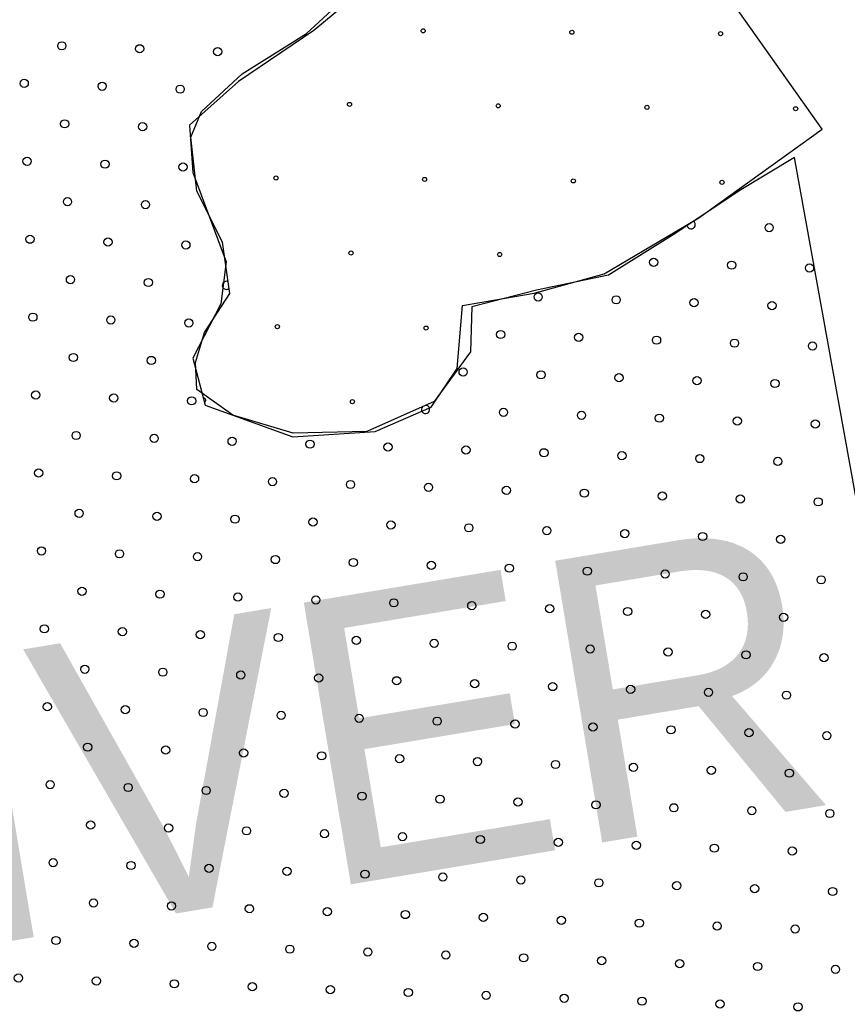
# Model space of a CAD drawing. Extents: x 1612280 to 1883141, y 560852 to 780851.
# Drawn here: x 1792645 to 1794784, y 696918 to 699491 of the extents above; entities that cross this region are included whole.
import ezdxf

# ---------------------------------------------------------------- set-up
doc = ezdxf.new("R2010")
doc.units = 0
for name, color, linetype in [('DESIGN - DRAINAGE - Bridges', 7, 'Continuous'), ('DESIGN - EROSION CONTROL - Devices', 7, 'Continuous'), ('DESIGN - SCRATCH - User 1', 7, 'Continuous'), ('DESIGN - TRAFFIC CONTROL PERMANENT - Pavement Marking Text', 7, 'Continuous')]:
    doc.layers.add(name, color=color, linetype=linetype)

msp = doc.modelspace()

# ---------------------------------------------------------------- linework, layer by layer
at = {"layer": 'DESIGN - EROSION CONTROL - Devices'}
for centre in [(1793688, 699462.2), (1793688, 699462.2), (1794072.6, 699458.5), (1794072.6, 699458.5), (1794457.1, 699454.8), (1794457.1, 699454.8), (1793497.6, 699271.8), (1793497.6, 699271.8), (1793882.1, 699268.1), (1793882.1, 699268.1), (1794266.7, 699264.3), (1794266.7, 699264.3), (1794651.3, 699260.6), (1794651.3, 699260.6), (1793307.2, 699081.4), (1793307.2, 699081.4), (1793691.7, 699077.7), (1793691.7, 699077.7), (1794076.3, 699073.9), (1794076.3, 699073.9), (1794460.8, 699070.2), (1794460.8, 699070.2), (1793501.3, 698887.3), (1793501.3, 698887.3), (1793885.9, 698883.5), (1793885.9, 698883.5), (1793310.9, 698696.8), (1793310.9, 698696.8), (1793695.5, 698693.1), (1793695.5, 698693.1), (1793505.1, 698502.7), (1793505.1, 698502.7)]:
    msp.add_circle(centre, 5.28, dxfattribs=at)
msp.add_arc((1793120.5, 698506.4), 5.28, 288.6181, 100.428, dxfattribs=at)
at = {"layer": 'DESIGN - SCRATCH - User 1'}
for points in [[(1794719.7, 699207.7), (1793957.5, 700286.1)], [(1794719.7, 699207.7), (1793957.5, 700286.1)], [(1794648, 699134.1), (1794509.3, 699051.2), (1794334.5, 698934.6), (1794167.4, 698829.6), (1793980.9, 698790.8), (1793813.9, 698748), (1793810, 698631.4), (1793716.8, 698503.1), (1793541.9, 698425.3), (1793351.6, 698421.5), (1793196.2, 698468.1), (1793102.9, 698534.2), (1793099, 698604.2), (1793122.4, 698681.9), (1793188.4, 698783), (1793169, 698915.2), (1793102.9, 699047.4), (1793087.4, 699187.3), (1793114.6, 699253.4), (1793219.5, 699350.6), (1793386.5, 699455.5), (1793538.1, 699595.5)], [(1794648, 699134.1), (1794509.3, 699051.2), (1794334.5, 698934.6), (1794167.4, 698829.6), (1793980.9, 698790.8), (1793813.9, 698748), (1793810, 698631.4), (1793716.8, 698503.1), (1793541.9, 698425.3), (1793351.6, 698421.5), (1793196.2, 698468.1), (1793102.9, 698534.2), (1793099, 698604.2), (1793122.4, 698681.9), (1793188.4, 698783), (1793169, 698915.2), (1793102.9, 699047.4), (1793087.4, 699187.3), (1793114.6, 699253.4), (1793219.5, 699350.6), (1793386.5, 699455.5), (1793538.1, 699595.5)], [(1793540.8, 699576.2), (1793405, 699462.9), (1793210.3, 699331.5), (1793083.5, 699218.3), (1793092.6, 699095.9), (1793178.6, 698864.8), (1793165, 698756.1), (1793092.6, 698615.7), (1793124.3, 698493.3), (1793350.7, 698411.8), (1793563.5, 698425.4), (1793708.3, 698488.8), (1793776.2, 698588.5), (1793789.8, 698751.6)], [(1793540.8, 699576.2), (1793405, 699462.9), (1793210.3, 699331.5), (1793083.5, 699218.3), (1793092.6, 699095.9), (1793178.6, 698864.8), (1793165, 698756.1), (1793092.6, 698615.7), (1793124.3, 698493.3), (1793350.7, 698411.8), (1793563.5, 698425.4), (1793708.3, 698488.8), (1793776.2, 698588.5), (1793789.8, 698751.6)], [(1793789.8, 698751.6), (1793975.4, 698783.3), (1794156.5, 698833.1), (1794401, 698978.1), (1794719.7, 699207.7)], [(1793789.8, 698751.6), (1793975.4, 698783.3), (1794156.5, 698833.1), (1794401, 698978.1), (1794719.7, 699207.7)], [(1795079.5, 696750.1), (1794648, 699134.1)], [(1795079.5, 696750.1), (1794648, 699134.1)]]:
    msp.add_lwpolyline(points, dxfattribs=at)
at = {"layer": 'DESIGN - TRAFFIC CONTROL PERMANENT - Pavement Marking Text'}
for centre in [(1792753.4, 699423.3), (1792753.4, 699423.3), (1792955, 699415.8), (1792955, 699415.8), (1793156.6, 699408.4), (1793156.6, 699408.4), (1792656.3, 699326.2), (1792656.3, 699326.2), (1792857.9, 699318.8), (1792857.9, 699318.8), (1793059.5, 699311.3), (1793059.5, 699311.3), (1792760.8, 699221.7), (1792760.8, 699221.7), (1792962.4, 699214.2), (1792962.4, 699214.2), (1792663.7, 699124.6), (1792663.7, 699124.6), (1792865.4, 699117.2), (1792865.4, 699117.2), (1793067, 699109.7), (1793067, 699109.7), (1792768.3, 699020.1), (1792768.3, 699020.1), (1792969.9, 699012.6), (1792969.9, 699012.6), (1794582.8, 698952.9), (1794582.8, 698952.9), (1792671.2, 698923), (1792671.2, 698923), (1792872.8, 698915.6), (1792872.8, 698915.6), (1793074.4, 698908.1), (1793074.4, 698908.1), (1794284.1, 698863.3), (1794284.1, 698863.3), (1794485.7, 698855.8), (1794485.7, 698855.8), (1794687.3, 698848.4), (1794687.3, 698848.4), (1792775.8, 698818.5), (1792775.8, 698818.5), (1792977.4, 698811), (1792977.4, 698811), (1793985.4, 698773.7), (1793985.4, 698773.7), (1794187, 698766.2), (1794187, 698766.2), (1794388.6, 698758.7), (1794388.6, 698758.7), (1794590.2, 698751.3), (1794590.2, 698751.3), (1792678.7, 698721.4), (1792678.7, 698721.4), (1792880.3, 698713.9), (1792880.3, 698713.9), (1793081.9, 698706.5), (1793081.9, 698706.5), (1793888.3, 698676.6), (1793888.3, 698676.6), (1794090, 698669.1), (1794090, 698669.1), (1794291.6, 698661.7), (1794291.6, 698661.7), (1794493.2, 698654.2), (1794493.2, 698654.2), (1794694.8, 698646.7), (1794694.8, 698646.7), (1792783.2, 698616.9), (1792783.2, 698616.9), (1792984.8, 698609.4), (1792984.8, 698609.4), (1793791.3, 698579.5), (1793791.3, 698579.5), (1793992.9, 698572.1), (1793992.9, 698572.1), (1794194.5, 698564.6), (1794194.5, 698564.6), (1794396.1, 698557.1), (1794396.1, 698557.1), (1794597.7, 698549.7), (1794597.7, 698549.7), (1792686.1, 698519.8), (1792686.1, 698519.8), (1792887.8, 698512.3), (1792887.8, 698512.3), (1793089.4, 698504.9), (1793089.4, 698504.9), (1793895.8, 698475), (1793895.8, 698475), (1794097.4, 698467.5), (1794097.4, 698467.5), (1794299, 698460.1), (1794299, 698460.1), (1794500.6, 698452.6), (1794500.6, 698452.6), (1794702.3, 698445.1), (1794702.3, 698445.1), (1792790.7, 698415.3), (1792790.7, 698415.3), (1792992.3, 698407.8), (1792992.3, 698407.8), (1793193.9, 698400.3), (1793193.9, 698400.3), (1793395.5, 698392.9), (1793395.5, 698392.9), (1793597.1, 698385.4), (1793597.1, 698385.4), (1793798.7, 698377.9), (1793798.7, 698377.9), (1794000.3, 698370.5), (1794000.3, 698370.5), (1794202, 698363), (1794202, 698363), (1794403.6, 698355.5), (1794403.6, 698355.5), (1794605.2, 698348.1), (1794605.2, 698348.1), (1792693.6, 698318.2), (1792693.6, 698318.2), (1792895.2, 698310.7), (1792895.2, 698310.7), (1793096.8, 698303.3), (1793096.8, 698303.3), (1793298.4, 698295.8), (1793298.4, 698295.8), (1793500.1, 698288.3), (1793500.1, 698288.3), (1793701.7, 698280.9), (1793701.7, 698280.9), (1793903.3, 698273.4), (1793903.3, 698273.4), (1794104.9, 698265.9), (1794104.9, 698265.9), (1794306.5, 698258.5), (1794306.5, 698258.5), (1794508.1, 698251), (1794508.1, 698251), (1794709.7, 698243.5), (1794709.7, 698243.5), (1792798.2, 698213.7), (1792798.2, 698213.7), (1792999.8, 698206.2), (1792999.8, 698206.2), (1793201.4, 698198.7), (1793201.4, 698198.7), (1793403, 698191.3), (1793403, 698191.3), (1793604.6, 698183.8), (1793604.6, 698183.8), (1793806.2, 698176.3), (1793806.2, 698176.3), (1794007.8, 698168.9), (1794007.8, 698168.9), (1794209.4, 698161.4), (1794209.4, 698161.4), (1794411, 698153.9), (1794411, 698153.9), (1794612.6, 698146.5), (1794612.6, 698146.5), (1792701.1, 698116.6), (1792701.1, 698116.6), (1792902.7, 698109.1), (1792902.7, 698109.1), (1793104.3, 698101.6), (1793104.3, 698101.6), (1793305.9, 698094.2), (1793305.9, 698094.2), (1793507.5, 698086.7), (1793507.5, 698086.7), (1793709.1, 698079.2), (1793709.1, 698079.2), (1793910.7, 698071.8), (1793910.7, 698071.8), (1794112.4, 698064.3), (1794112.4, 698064.3), (1794314, 698056.8), (1794314, 698056.8), (1794515.6, 698049.4), (1794515.6, 698049.4), (1794717.2, 698041.9), (1794717.2, 698041.9), (1792805.6, 698012), (1792805.6, 698012), (1793007.2, 698004.6), (1793007.2, 698004.6), (1793208.8, 697997.1), (1793208.8, 697997.1), (1793410.5, 697989.6), (1793410.5, 697989.6), (1793612.1, 697982.2), (1793612.1, 697982.2), (1793813.7, 697974.7), (1793813.7, 697974.7), (1794015.3, 697967.2), (1794015.3, 697967.2), (1794216.9, 697959.8), (1794216.9, 697959.8), (1794418.5, 697952.3), (1794418.5, 697952.3), (1794620.1, 697944.8), (1794620.1, 697944.8), (1792708.5, 697915), (1792708.5, 697915), (1792910.2, 697907.5), (1792910.2, 697907.5), (1793111.8, 697900), (1793111.8, 697900), (1793313.4, 697892.6), (1793313.4, 697892.6), (1793515, 697885.1), (1793515, 697885.1), (1793716.6, 697877.6), (1793716.6, 697877.6), (1793918.2, 697870.2), (1793918.2, 697870.2), (1794119.8, 697862.7), (1794119.8, 697862.7), (1794321.4, 697855.2), (1794321.4, 697855.2), (1794523, 697847.8), (1794523, 697847.8), (1794724.7, 697840.3), (1794724.7, 697840.3), (1792813.1, 697810.4), (1792813.1, 697810.4), (1793014.7, 697803), (1793014.7, 697803), (1793216.3, 697795.5), (1793216.3, 697795.5), (1793417.9, 697788), (1793417.9, 697788), (1793619.5, 697780.6), (1793619.5, 697780.6), (1793821.1, 697773.1), (1793821.1, 697773.1), (1794022.8, 697765.6), (1794022.8, 697765.6), (1794224.4, 697758.2), (1794224.4, 697758.2), (1794426, 697750.7), (1794426, 697750.7), (1794627.6, 697743.2), (1794627.6, 697743.2), (1792716, 697713.4), (1792716, 697713.4), (1792917.6, 697705.9), (1792917.6, 697705.9), (1793119.2, 697698.4), (1793119.2, 697698.4), (1793320.8, 697691), (1793320.8, 697691), (1793522.5, 697683.5), (1793522.5, 697683.5), (1793724.1, 697676), (1793724.1, 697676), (1793925.7, 697668.6), (1793925.7, 697668.6), (1794127.3, 697661.1), (1794127.3, 697661.1), (1794328.9, 697653.6), (1794328.9, 697653.6), (1794530.5, 697646.2), (1794530.5, 697646.2), (1794732.1, 697638.7), (1794732.1, 697638.7), (1792820.6, 697608.8), (1792820.6, 697608.8), (1793022.2, 697601.4), (1793022.2, 697601.4), (1793223.8, 697593.9), (1793223.8, 697593.9), (1793425.4, 697586.4), (1793425.4, 697586.4), (1793627, 697579), (1793627, 697579), (1793828.6, 697571.5), (1793828.6, 697571.5), (1794030.2, 697564), (1794030.2, 697564), (1794231.8, 697556.6), (1794231.8, 697556.6), (1794433.4, 697549.1), (1794433.4, 697549.1), (1794635, 697541.6), (1794635, 697541.6), (1792723.5, 697511.8), (1792723.5, 697511.8), (1792925.1, 697504.3), (1792925.1, 697504.3), (1793126.7, 697496.8), (1793126.7, 697496.8), (1793328.3, 697489.4), (1793328.3, 697489.4), (1793529.9, 697481.9), (1793529.9, 697481.9), (1793731.5, 697474.4), (1793731.5, 697474.4), (1793933.1, 697466.9), (1793933.1, 697466.9), (1794134.8, 697459.5), (1794134.8, 697459.5), (1794336.4, 697452), (1794336.4, 697452), (1794538, 697444.5), (1794538, 697444.5), (1794739.6, 697437.1), (1794739.6, 697437.1), (1792828, 697407.2), (1792828, 697407.2), (1793029.6, 697399.7), (1793029.6, 697399.7), (1793231.2, 697392.3), (1793231.2, 697392.3), (1793432.9, 697384.8), (1793432.9, 697384.8), (1793634.5, 697377.3), (1793634.5, 697377.3), (1793836.1, 697369.9), (1793836.1, 697369.9), (1794037.7, 697362.4), (1794037.7, 697362.4), (1794239.3, 697354.9), (1794239.3, 697354.9), (1794440.9, 697347.5), (1794440.9, 697347.5), (1794642.5, 697340), (1794642.5, 697340), (1792731, 697310.1), (1792731, 697310.1), (1792932.6, 697302.7), (1792932.6, 697302.7), (1793134.2, 697295.2), (1793134.2, 697295.2), (1793335.8, 697287.7), (1793335.8, 697287.7), (1793537.4, 697280.3), (1793537.4, 697280.3), (1793739, 697272.8), (1793739, 697272.8), (1793940.6, 697265.3), (1793940.6, 697265.3), (1794142.2, 697257.9), (1794142.2, 697257.9), (1794343.8, 697250.4), (1794343.8, 697250.4), (1794545.4, 697242.9), (1794545.4, 697242.9), (1794747.1, 697235.5), (1794747.1, 697235.5), (1792835.5, 697205.6), (1792835.5, 697205.6), (1793037.1, 697198.1), (1793037.1, 697198.1), (1793238.7, 697190.7), (1793238.7, 697190.7), (1793440.3, 697183.2), (1793440.3, 697183.2), (1793641.9, 697175.7), (1793641.9, 697175.7), (1793843.5, 697168.3), (1793843.5, 697168.3), (1794045.2, 697160.8), (1794045.2, 697160.8), (1794246.8, 697153.3), (1794246.8, 697153.3), (1794448.4, 697145.9), (1794448.4, 697145.9), (1794650, 697138.4), (1794650, 697138.4), (1792738.4, 697108.5), (1792738.4, 697108.5), (1792940, 697101.1), (1792940, 697101.1), (1793141.6, 697093.6), (1793141.6, 697093.6), (1793343.2, 697086.1), (1793343.2, 697086.1), (1793544.9, 697078.7), (1793544.9, 697078.7), (1793746.5, 697071.2), (1793746.5, 697071.2), (1793948.1, 697063.7), (1793948.1, 697063.7), (1794149.7, 697056.3), (1794149.7, 697056.3), (1794351.3, 697048.8), (1794351.3, 697048.8), (1794552.9, 697041.3), (1794552.9, 697041.3), (1794754.5, 697033.9), (1794754.5, 697033.9), (1792641.3, 697011.5), (1792641.3, 697011.5), (1792843, 697004), (1792843, 697004), (1793044.6, 696996.5), (1793044.6, 696996.5), (1793246.2, 696989.1), (1793246.2, 696989.1), (1793447.8, 696981.6), (1793447.8, 696981.6), (1793649.4, 696974.1), (1793649.4, 696974.1), (1793851, 696966.7), (1793851, 696966.7), (1794052.6, 696959.2), (1794052.6, 696959.2), (1794254.2, 696951.7), (1794254.2, 696951.7), (1794455.8, 696944.3), (1794455.8, 696944.3), (1794657.4, 696936.8), (1794657.4, 696936.8)]:
    msp.add_circle(centre, 10.6, dxfattribs=at)
for centre, start, end in [((1794381.2, 698960.4), 188.5588, 58.8555), ((1793179, 698803.6), 61.5212, 315.1995), ((1793694.2, 698482.5), 137.5926, 90.3555)]:
    msp.add_arc(centre, 10.6, start, end, dxfattribs=at)

# ---------------------------------------------------------------- texts
at = {"layer": 'DESIGN - DRAINAGE - Bridges'}
msp.add_text('RIVER', height=738.98, rotation=9.4686, dxfattribs=at).set_placement((1791796.1, 696969.5))
msp.add_text('RIVER', height=738.98, rotation=9.4686, dxfattribs=at).set_placement((1791796.1, 696969.5))

doc.saveas('drawing.dxf')
